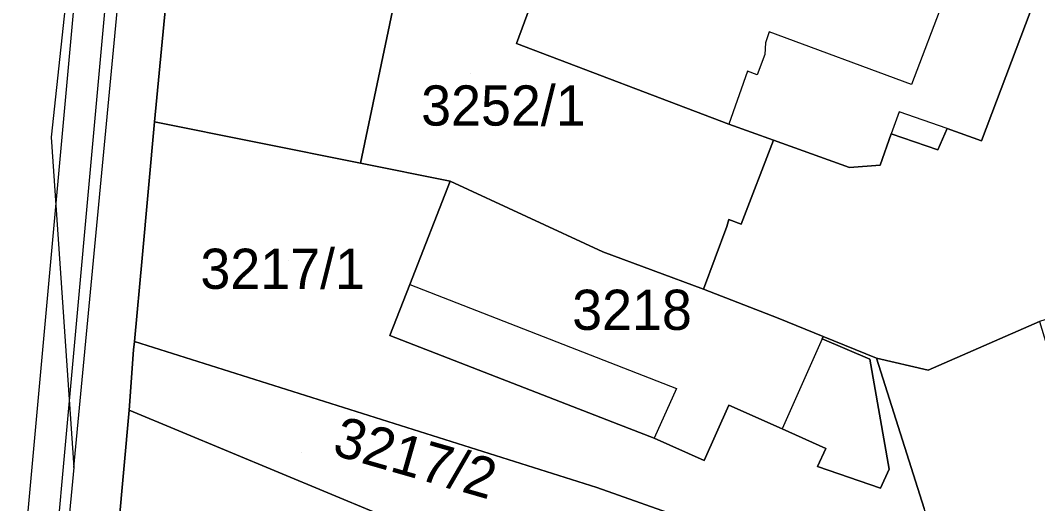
# Model space of a CAD drawing. Extents: x -264070 to -262271, y -1238894 to -1238141.
# Drawn here: x -262546.2 to -262495.7, y -1238618.5 to -1238594.4 of the extents above; entities that cross this region are included whole.
import ezdxf

# ---------------------------------------------------------------- set-up
doc = ezdxf.new("R2010")
doc.units = 0
for name, color, linetype in [('body_kn', 7, 'Continuous'), ('kladpar_druhypozemkov', 7, 'Continuous'), ('kladpar_hranice', 7, 'Continuous'), ('kladpar_parcelnecisla', 7, 'Continuous'), ('kladpar_plochy', 7, 'Continuous'), ('tarchy_linie', 7, 'Continuous'), ('zappar_hrandruhpozemk', 7, 'Continuous')]:
    doc.layers.add(name, color=color, linetype=linetype)

msp = doc.modelspace()

# ---------------------------------------------------------------- linework, layer by layer
at = {"layer": 'body_kn'}
for p, q in [((-262509.02, -1238595), (-262509.02, -1238595)), ((-262521.58, -1238595.58), (-262521.58, -1238595.58)), ((-262521.58, -1238595.58), (-262521.58, -1238595.58)), ((-262509.21, -1238595.55), (-262509.21, -1238595.55)), ((-262509.24, -1238596.13), (-262509.24, -1238596.13)), ((-262510.1, -1238596.96), (-262510.1, -1238596.96)), ((-262509.62, -1238597.13), (-262509.62, -1238597.13)), ((-262501.95, -1238597.61), (-262501.95, -1238597.61)), ((-262539.57, -1238599.47), (-262539.57, -1238599.47)), ((-262502.56, -1238598.98), (-262502.56, -1238598.98)), ((-262511.02, -1238599.59), (-262511.02, -1238599.59)), ((-262500.18, -1238599.81), (-262500.18, -1238599.81)), ((-262500.18, -1238599.81), (-262500.18, -1238599.81)), ((-262544.71, -1238600.24), (-262544.71, -1238600.24)), ((-262508.8, -1238600.39), (-262508.8, -1238600.39)), ((-262508.8, -1238600.39), (-262508.8, -1238600.39)), ((-262502.95, -1238600.07), (-262502.95, -1238600.07)), ((-262498.46, -1238600.41), (-262498.46, -1238600.41)), ((-262500.64, -1238600.87), (-262500.64, -1238600.87)), ((-262529.33, -1238601.53), (-262529.33, -1238601.53)), ((-262505.02, -1238601.75), (-262505.02, -1238601.75)), ((-262503.5, -1238601.62), (-262503.5, -1238601.62)), ((-262524.88, -1238602.43), (-262524.88, -1238602.43)), ((-262524.88, -1238602.43), (-262524.88, -1238602.43)), ((-262511.03, -1238604.33), (-262511.03, -1238604.33)), ((-262511.13, -1238604.67), (-262511.13, -1238604.67)), ((-262510.41, -1238604.56), (-262510.41, -1238604.56)), ((-262517.29, -1238605.93), (-262517.29, -1238605.93)), ((-262517.29, -1238605.93), (-262517.29, -1238605.93)), ((-262540.19, -1238606.25), (-262540.19, -1238606.25)), ((-262526.88, -1238607.57), (-262526.88, -1238607.57)), ((-262526.88, -1238607.57), (-262526.88, -1238607.57)), ((-262512.29, -1238607.79), (-262512.29, -1238607.79)), ((-262508.57, -1238609.23), (-262508.57, -1238609.23)), ((-262527.87, -1238610.1), (-262527.87, -1238610.1)), ((-262540.57, -1238610.4), (-262540.57, -1238610.4)), ((-262506.39, -1238610.27), (-262506.39, -1238610.27)), ((-262506.39, -1238610.27), (-262506.39, -1238610.27)), ((-262506.34, -1238610.14), (-262506.34, -1238610.14)), ((-262540.61, -1238610.81), (-262540.61, -1238610.81)), ((-262504.02, -1238611.28), (-262504.02, -1238611.28)), ((-262503.69, -1238611.23), (-262503.69, -1238611.23)), ((-262501.12, -1238611.83), (-262501.12, -1238611.83)), ((-262513.63, -1238612.74), (-262513.63, -1238612.74)), ((-262511.03, -1238613.56), (-262511.03, -1238613.56)), ((-262540.84, -1238613.81), (-262540.84, -1238613.81)), ((-262540.84, -1238613.81), (-262540.84, -1238613.81)), ((-262516.49, -1238614.53), (-262516.49, -1238614.53)), ((-262508.38, -1238614.74), (-262508.38, -1238614.74)), ((-262514.74, -1238615.21), (-262514.74, -1238615.21)), ((-262506.21, -1238615.71), (-262506.21, -1238615.71)), ((-262543.58, -1238616.66), (-262543.58, -1238616.66)), ((-262543.58, -1238616.66), (-262543.58, -1238616.66)), ((-262512.26, -1238616.31), (-262512.26, -1238616.31)), ((-262506.61, -1238616.61), (-262506.61, -1238616.61)), ((-262503.06, -1238616.74), (-262503.06, -1238616.74)), ((-262517.58, -1238617.65), (-262517.58, -1238617.65)), ((-262503.48, -1238617.69), (-262503.48, -1238617.69))]:
    msp.add_line(p, q, dxfattribs=at)
at = {"layer": 'kladpar_druhypozemkov'}
for p, q in [((-262523.87, -1238597.05), (-262523.87, -1238597.05)), ((-262532.89, -1238606.39), (-262532.89, -1238606.39)), ((-262516.36, -1238608.02), (-262516.36, -1238608.02)), ((-262532.27, -1238615.94), (-262532.27, -1238615.94))]:
    msp.add_line(p, q, dxfattribs=at)
at = {"layer": 'kladpar_hranice'}
for points in [[(-262534.91, -1238549.15), (-262535.97, -1238560.85), (-262536.15, -1238563.26), (-262536.44, -1238566.24), (-262536.79, -1238570.12), (-262537.31, -1238575.69), (-262537.9, -1238582), (-262539.57, -1238599.47), (-262540.19, -1238606.25), (-262540.57, -1238610.4), (-262540.61, -1238610.81), (-262540.84, -1238613.81), (-262542.73, -1238634.71), (-262543.35, -1238640.55), (-262544.06, -1238647.13), (-262545.05, -1238656.41), (-262544.63, -1238657.27), (-262545.54, -1238658.32), (-262543.32, -1238660.38), (-262548.03, -1238663.88)], [(-262525.68, -1238584.08), (-262529.33, -1238601.53), (-262539.57, -1238599.47), (-262537.9, -1238582), (-262525.68, -1238584.08)], [(-262508.8, -1238600.39), (-262510.41, -1238604.56), (-262511.03, -1238604.33), (-262511.13, -1238604.67), (-262512.29, -1238607.79), (-262517.29, -1238605.93), (-262524.88, -1238602.43), (-262529.33, -1238601.53), (-262525.68, -1238584.08), (-262517.84, -1238585.42), (-262521.58, -1238595.58), (-262511.02, -1238599.59), (-262508.8, -1238600.39)], [(-262521.58, -1238595.58), (-262517.84, -1238585.42)], [(-262495.76, -1238593.25), (-262498.46, -1238600.41), (-262500.18, -1238599.81), (-262500.64, -1238600.87), (-262502.95, -1238600.07), (-262503.5, -1238601.62), (-262505.02, -1238601.75), (-262508.8, -1238600.39), (-262511.02, -1238599.59), (-262521.58, -1238595.58)], [(-262474.77, -1238602.89), (-262495.59, -1238609.4), (-262501.12, -1238611.83), (-262503.69, -1238611.23), (-262506.34, -1238610.14), (-262508.57, -1238609.23), (-262512.29, -1238607.79), (-262511.13, -1238604.67), (-262511.03, -1238604.33), (-262510.41, -1238604.56), (-262508.8, -1238600.39), (-262505.02, -1238601.75), (-262503.5, -1238601.62), (-262502.95, -1238600.07), (-262500.64, -1238600.87), (-262500.18, -1238599.81), (-262498.46, -1238600.41), (-262495.76, -1238593.25)], [(-262513, -1238619.29), (-262517.58, -1238617.65), (-262540.57, -1238610.4), (-262540.19, -1238606.25), (-262539.57, -1238599.47), (-262529.33, -1238601.53), (-262524.88, -1238602.43)], [(-262517.29, -1238605.93), (-262512.29, -1238607.79), (-262508.57, -1238609.23), (-262506.34, -1238610.14), (-262506.39, -1238610.27), (-262504.02, -1238611.28), (-262503.06, -1238616.74), (-262503.48, -1238617.69), (-262506.61, -1238616.61), (-262506.21, -1238615.71), (-262508.38, -1238614.74), (-262511.03, -1238613.56), (-262512.26, -1238616.31), (-262514.74, -1238615.21), (-262516.49, -1238614.53), (-262527.87, -1238610.1), (-262526.88, -1238607.57), (-262524.88, -1238602.43), (-262517.29, -1238605.93)], [(-262524.88, -1238602.43), (-262526.88, -1238607.57), (-262527.87, -1238610.1), (-262516.49, -1238614.53), (-262514.74, -1238615.21), (-262512.26, -1238616.31), (-262511.03, -1238613.56), (-262508.38, -1238614.74), (-262506.21, -1238615.71), (-262506.61, -1238616.61), (-262503.48, -1238617.69), (-262503.06, -1238616.74), (-262504.02, -1238611.28), (-262506.39, -1238610.27), (-262506.34, -1238610.14), (-262503.69, -1238611.23), (-262501.31, -1238618.7)], [(-262488.44, -1238630.57), (-262485.82, -1238629.7), (-262482.32, -1238640.93), (-262484.92, -1238641.76), (-262493.26, -1238644.42), (-262497.47, -1238630.66), (-262498.33, -1238628.05), (-262501.31, -1238618.7), (-262503.69, -1238611.23), (-262501.12, -1238611.83), (-262495.59, -1238609.4), (-262491.33, -1238623.41), (-262490.32, -1238625.78), (-262489.17, -1238628.46), (-262488.44, -1238630.57)], [(-262540.84, -1238613.81), (-262540.61, -1238610.81), (-262540.57, -1238610.4), (-262517.58, -1238617.65), (-262513, -1238619.29), (-262514.23, -1238622.03), (-262523.42, -1238620.27), (-262525.44, -1238619.85), (-262528.49, -1238618.95), (-262540.84, -1238613.81)], [(-262528.49, -1238618.95), (-262525.44, -1238619.85), (-262523.42, -1238620.27), (-262522.4, -1238621.71), (-262521, -1238626.12), (-262525.25, -1238630.6), (-262529.64, -1238632.33), (-262529.94, -1238635.54), (-262537.24, -1238635.07), (-262542.73, -1238634.71), (-262540.84, -1238613.81), (-262528.49, -1238618.95)]]:
    msp.add_lwpolyline(points, dxfattribs=at)
at = {"layer": 'kladpar_plochy'}
for p, q in [((-262498.46, -1238600.41), (-262495.76, -1238593.25)), ((-262500.64, -1238600.87), (-262500.18, -1238599.81)), ((-262500.18, -1238599.81), (-262498.46, -1238600.41)), ((-262510.41, -1238604.56), (-262508.8, -1238600.39)), ((-262508.8, -1238600.39), (-262505.02, -1238601.75)), ((-262503.5, -1238601.62), (-262502.95, -1238600.07)), ((-262502.95, -1238600.07), (-262500.64, -1238600.87)), ((-262505.02, -1238601.75), (-262503.5, -1238601.62)), ((-262511.13, -1238604.67), (-262511.03, -1238604.33)), ((-262511.03, -1238604.33), (-262510.41, -1238604.56)), ((-262512.29, -1238607.79), (-262511.13, -1238604.67)), ((-262508.57, -1238609.23), (-262512.29, -1238607.79)), ((-262506.34, -1238610.14), (-262508.57, -1238609.23)), ((-262495.59, -1238609.4), (-262501.12, -1238611.83)), ((-262503.69, -1238611.23), (-262506.34, -1238610.14)), ((-262501.12, -1238611.83), (-262503.69, -1238611.23))]:
    msp.add_line(p, q, dxfattribs=at)
for points in [[(-262534.91, -1238549.15), (-262535.97, -1238560.85), (-262536.15, -1238563.26), (-262536.44, -1238566.24), (-262536.79, -1238570.12), (-262537.31, -1238575.69), (-262537.9, -1238582), (-262539.57, -1238599.47), (-262540.19, -1238606.25), (-262540.57, -1238610.4), (-262540.61, -1238610.81), (-262540.84, -1238613.81), (-262542.73, -1238634.71), (-262543.35, -1238640.55), (-262544.06, -1238647.13), (-262545.05, -1238656.41), (-262544.63, -1238657.27), (-262545.54, -1238658.32), (-262543.32, -1238660.38), (-262548.03, -1238663.88)], [(-262495.76, -1238593.25), (-262498.46, -1238600.41), (-262500.18, -1238599.81), (-262500.64, -1238600.87), (-262502.95, -1238600.07), (-262503.5, -1238601.62), (-262505.02, -1238601.75), (-262508.8, -1238600.39), (-262511.02, -1238599.59), (-262521.58, -1238595.58), (-262517.84, -1238585.42)], [(-262513, -1238619.29), (-262517.58, -1238617.65), (-262540.57, -1238610.4), (-262540.19, -1238606.25), (-262539.57, -1238599.47), (-262529.33, -1238601.53), (-262524.88, -1238602.43), (-262526.88, -1238607.57), (-262527.87, -1238610.1), (-262516.49, -1238614.53), (-262514.74, -1238615.21), (-262512.26, -1238616.31), (-262511.03, -1238613.56), (-262508.38, -1238614.74), (-262506.21, -1238615.71), (-262506.61, -1238616.61), (-262503.48, -1238617.69), (-262503.06, -1238616.74), (-262504.02, -1238611.28), (-262506.39, -1238610.27), (-262506.34, -1238610.14), (-262503.69, -1238611.23), (-262501.31, -1238618.7)]]:
    msp.add_lwpolyline(points, dxfattribs=at)
for points in [[(-262525.68, -1238584.08), (-262529.33, -1238601.53), (-262539.57, -1238599.47), (-262537.9, -1238582)], [(-262508.8, -1238600.39), (-262510.41, -1238604.56), (-262511.03, -1238604.33), (-262511.13, -1238604.67), (-262512.29, -1238607.79), (-262517.29, -1238605.93), (-262524.88, -1238602.43), (-262529.33, -1238601.53), (-262525.68, -1238584.08), (-262517.84, -1238585.42), (-262521.58, -1238595.58), (-262511.02, -1238599.59)], [(-262517.29, -1238605.93), (-262512.29, -1238607.79), (-262508.57, -1238609.23), (-262506.34, -1238610.14), (-262506.39, -1238610.27), (-262504.02, -1238611.28), (-262503.06, -1238616.74), (-262503.48, -1238617.69), (-262506.61, -1238616.61), (-262506.21, -1238615.71), (-262508.38, -1238614.74), (-262511.03, -1238613.56), (-262512.26, -1238616.31), (-262514.74, -1238615.21), (-262516.49, -1238614.53), (-262527.87, -1238610.1), (-262526.88, -1238607.57), (-262524.88, -1238602.43)], [(-262488.44, -1238630.57), (-262485.82, -1238629.7), (-262482.32, -1238640.93), (-262484.92, -1238641.76), (-262493.26, -1238644.42), (-262497.47, -1238630.66), (-262498.33, -1238628.05), (-262501.31, -1238618.7), (-262503.69, -1238611.23), (-262501.12, -1238611.83), (-262495.59, -1238609.4), (-262491.33, -1238623.41), (-262490.32, -1238625.78), (-262489.17, -1238628.46)], [(-262540.84, -1238613.81), (-262540.61, -1238610.81), (-262540.57, -1238610.4), (-262517.58, -1238617.65), (-262513, -1238619.29), (-262514.23, -1238622.03), (-262523.42, -1238620.27), (-262525.44, -1238619.85), (-262528.49, -1238618.95)], [(-262528.49, -1238618.95), (-262525.44, -1238619.85), (-262523.42, -1238620.27), (-262522.4, -1238621.71), (-262521, -1238626.12), (-262525.25, -1238630.6), (-262529.64, -1238632.33), (-262529.94, -1238635.54), (-262537.24, -1238635.07), (-262542.73, -1238634.71), (-262540.84, -1238613.81)]]:
    msp.add_lwpolyline(points, close=True, dxfattribs=at)
at = {"layer": 'tarchy_linie'}
for points in [[(-262513.6, -1238349.33), (-262512.99, -1238369.12), (-262514.38, -1238420.27), (-262512.34, -1238419.54), (-262512.45, -1238421.33), (-262512.61, -1238423.99), (-262512.71, -1238425.59), (-262512.79, -1238427.23), (-262512.87, -1238428.83), (-262513.92, -1238429.16), (-262515.44, -1238428.99), (-262517.23, -1238438.92), (-262520.08, -1238472.72), (-262521.98, -1238478.71), (-262538.83, -1238555.16), (-262540.4, -1238575.71), (-262548.09, -1238660.27)], [(-262521.61, -1238472.42), (-262523.48, -1238478.31), (-262540.38, -1238555), (-262541.94, -1238575.58), (-262549.94, -1238663.55), (-262546.17, -1238662.5)]]:
    msp.add_lwpolyline(points, dxfattribs=at)
at = {"layer": 'zappar_hrandruhpozemk'}
for p, q in [((-262543.58, -1238616.66), (-262540.03, -1238579.21)), ((-262542.94, -1238583.62), (-262544.71, -1238600.24)), ((-262497.94, -1238587.07), (-262501.95, -1238597.61)), ((-262502.56, -1238598.98), (-262502.95, -1238600.07)), ((-262500.18, -1238599.81), (-262502.56, -1238598.98)), ((-262526.88, -1238607.57), (-262513.63, -1238612.74)), ((-262506.39, -1238610.27), (-262508.38, -1238614.74)), ((-262513.63, -1238612.74), (-262514.74, -1238615.21))]:
    msp.add_line(p, q, dxfattribs=at)
for points in [[(-262501.95, -1238597.61), (-262509.02, -1238595), (-262509.21, -1238595.55), (-262509.24, -1238596.13), (-262509.62, -1238597.13), (-262510.1, -1238596.96), (-262511.02, -1238599.59)], [(-262544.71, -1238600.24), (-262543.58, -1238616.66), (-262545.16, -1238633.15), (-262546.76, -1238650.7)]]:
    msp.add_lwpolyline(points, dxfattribs=at)

# ---------------------------------------------------------------- texts
at = {"layer": 'kladpar_parcelnecisla'}
for s, p in [('3252/1', (-262526.321, -1238599.66)), ('3217/1', (-262537.293, -1238607.78)), ('3218', (-262518.813, -1238609.82))]:
    msp.add_text(s, height=2, dxfattribs=at).set_placement(p)
msp.add_text('3217/2', height=2, rotation=344, dxfattribs=at).set_placement((-262530.804, -1238616.004))

doc.saveas('drawing.dxf')
